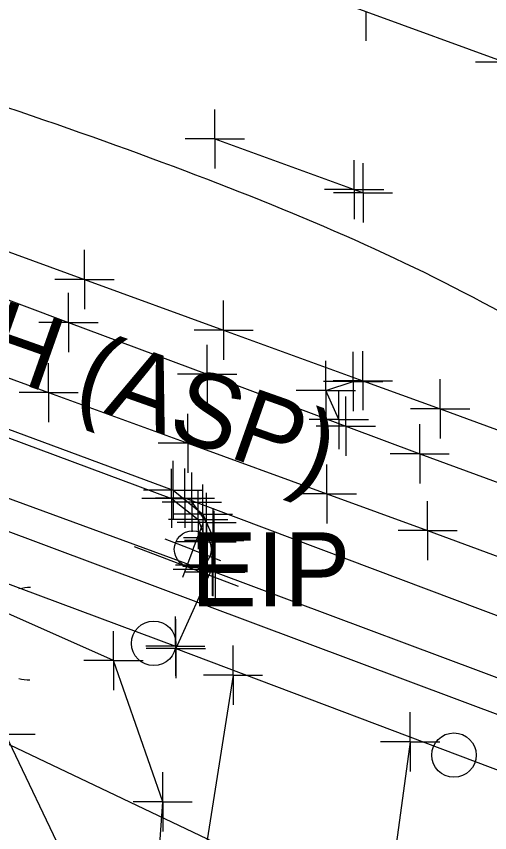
# Model space of a CAD drawing. Extents: x 0 to 1944463, y 0 to 420651.
# Drawn here: x 1942485.6 to 1942517.6, y 417875.1 to 417930.2 of the extents above; entities that cross this region are included whole.
import ezdxf

# ---------------------------------------------------------------- set-up
doc = ezdxf.new("R2010")
doc.units = 0
for name, color, linetype in [('SUR - DRG - Storm Sewer Text', 7, 'Continuous'), ('SUR - DTM - Breaklines', 7, 'Continuous'), ('SUR - DTM - Breaklines - Points - Locators', 7, 'Continuous'), ('SUR - PROPERTY - Property Lines', 7, 'Continuous'), ('SUR - PROPERTY - Property Markers', 7, 'Continuous'), ('SUR - TR-CTRL - Pavement Marking', 7, 'Continuous'), ('SUR - TR-CTRL - Pavement Marking - Points - Locators', 7, 'Continuous'), ('SUR - TR-CTRL - Signs and Devices', 7, 'Continuous'), ('SUR - TR-CTRL - Signs and Devices - Points - Locators', 7, 'Continuous'), ('SUR - TRAN - Features', 7, 'Continuous'), ('SUR - TRAN - Features - Points - Locators', 7, 'Continuous'), ('SUR - TRAN - Features Text', 7, 'Continuous'), ('SUR - TRAN - Roads', 7, 'Continuous'), ('SUR - UTL - Fiber Optic Cable (Underground)', 7, 'Continuous'), ('SUR - UTL - Overhead Wire Crossings', 7, 'Continuous'), ('SUR - UTL - Poles and Miscellaneous', 7, 'Continuous')]:
    doc.layers.add(name, color=color, linetype=linetype)

msp = doc.modelspace()

# ---------------------------------------------------------------- linework, layer by layer
at = {"layer": 'SUR - DRG - Storm Sewer Text'}
msp.add_open_spline([(1942357.559, 417966.027), (1942368.767, 417953.915), (1942538.563, 417912.178), (1942553.384, 417877.57)], degree=2, dxfattribs=at)
at = {"layer": 'SUR - DTM - Breaklines'}
for points in [[(1942438.821, 417915.109), (1942439.754, 417916.407), (1942441.085, 417917.176), (1942442.456, 417917.354), (1942443.763, 417917.152), (1942472.671, 417906.374), (1942496.077, 417897.663), (1942497.871, 417896.227), (1942498.442, 417894.734), (1942498.345, 417893.148)], [(1942474.302, 417799.781), (1942482.593, 417808.097), (1942488.689, 417822.467), (1942494.152, 417858.512), (1942495.478, 417877.156), (1942492.158, 417886.698), (1942474.858, 417894.39), (1942438.729, 417907.858)], [(1942471.44, 417800.968), (1942478.816, 417811.036), (1942484.254, 417821.9), (1942489.02, 417859.171), (1942489.024, 417872.994), (1942484.864, 417881.727), (1942475.352, 417886.418), (1942444.917, 417898.625), (1942434.642, 417903.107), (1942430.896, 417892.452), (1942430.415, 417865.797), (1942426.636, 417855.364)], [(1942499.023, 417892.677), (1942522.143, 417884.021), (1942544.408, 417875.405)]]:
    msp.add_lwpolyline(points, dxfattribs=at)
at = {"layer": 'SUR - DTM - Breaklines - Points - Locators'}
for p, q in [((1942496.077, 417897.663), (1942496.077, 417899.663)), ((1942497.871, 417896.227), (1942497.871, 417898.227)), ((1942496.077, 417897.663), (1942494.077, 417897.663)), ((1942496.077, 417897.663), (1942498.077, 417897.663)), ((1942496.077, 417897.663), (1942496.077, 417895.663)), ((1942498.442, 417894.734), (1942498.442, 417896.734)), ((1942497.871, 417896.227), (1942495.871, 417896.227)), ((1942497.871, 417896.227), (1942499.871, 417896.227)), ((1942497.871, 417896.227), (1942497.871, 417894.227)), ((1942498.345, 417893.148), (1942498.345, 417895.148)), ((1942498.442, 417894.734), (1942496.442, 417894.734)), ((1942498.442, 417894.734), (1942500.442, 417894.734)), ((1942498.442, 417894.734), (1942498.442, 417892.734)), ((1942499.023, 417892.677), (1942499.023, 417894.677)), ((1942498.345, 417893.148), (1942496.345, 417893.148)), ((1942499.023, 417892.677), (1942497.023, 417892.677)), ((1942498.345, 417893.148), (1942500.345, 417893.148)), ((1942498.345, 417893.148), (1942498.345, 417891.148)), ((1942499.023, 417892.677), (1942501.023, 417892.677)), ((1942499.023, 417892.677), (1942499.023, 417890.677)), ((1942492.158, 417886.698), (1942492.158, 417888.698)), ((1942492.158, 417886.698), (1942490.158, 417886.698)), ((1942492.158, 417886.698), (1942494.158, 417886.698)), ((1942492.158, 417886.698), (1942492.158, 417884.698)), ((1942484.864, 417881.727), (1942486.864, 417881.727)), ((1942495.478, 417877.156), (1942495.478, 417879.156)), ((1942495.478, 417877.156), (1942493.478, 417877.156)), ((1942495.478, 417877.156), (1942497.478, 417877.156)), ((1942495.478, 417877.156), (1942495.478, 417875.156))]:
    msp.add_line(p, q, dxfattribs=at)
at = {"layer": 'SUR - PROPERTY - Property Lines'}
for p, q in [((1942500.227, 417885.715), (1942500.227, 417887.715)), ((1942500.227, 417885.715), (1942498.227, 417885.715)), ((1942500.227, 417885.715), (1942502.227, 417885.715)), ((1942500.227, 417885.715), (1942500.227, 417883.715)), ((1942512.186, 417881.212), (1942512.186, 417883.212)), ((1942512.186, 417881.212), (1942510.186, 417881.212)), ((1942512.186, 417881.212), (1942514.186, 417881.212)), ((1942512.186, 417881.212), (1942512.186, 417879.212))]:
    msp.add_line(p, q, dxfattribs=at)
at = {"layer": 'SUR - PROPERTY - Property Markers'}
for centre in [(1942494.872, 417887.867), (1942515.145, 417880.315)]:
    msp.add_circle(centre, 1.5, dxfattribs=at)
at = {"layer": 'SUR - TR-CTRL - Pavement Marking'}
for points in [[(1942462.245, 417947.753), (1942471.636, 417944.316), (1942481.027, 417940.88), (1942490.418, 417937.443), (1942499.809, 417934.006), (1942509.199, 417930.569), (1942518.59, 417927.132)], [(1942452.614, 417926.149), (1942462.01, 417922.726), (1942471.406, 417919.304), (1942480.802, 417915.881), (1942490.198, 417912.458), (1942499.594, 417909.035), (1942508.99, 417905.613), (1942514.213, 417903.71), (1942523.601, 417900.264)], [(1942499.004, 417921.946), (1942508.4, 417918.522), (1942509.004, 417918.303)], [(1942450.191, 417918.5), (1942459.587, 417915.077), (1942468.983, 417911.654), (1942478.379, 417908.231), (1942487.775, 417904.807), (1942497.171, 417901.384), (1942506.567, 417897.961), (1942513.368, 417895.484), (1942522.752, 417892.03)], [(1942507.369, 417902.984), (1942506.494, 417904.95), (1942508.343, 417905.561)]]:
    msp.add_lwpolyline(points, dxfattribs=at)
at = {"layer": 'SUR - TR-CTRL - Pavement Marking - Points - Locators'}
for p, q in [((1942509.199, 417930.569), (1942509.199, 417928.569)), ((1942518.59, 417927.132), (1942516.59, 417927.132)), ((1942499.004, 417921.946), (1942499.004, 417923.946)), ((1942499.004, 417921.946), (1942497.004, 417921.946)), ((1942499.004, 417921.946), (1942501.004, 417921.946)), ((1942499.004, 417921.946), (1942499.004, 417919.946)), ((1942508.4, 417918.522), (1942508.4, 417920.522)), ((1942509.004, 417918.303), (1942509.004, 417920.303)), ((1942508.4, 417918.522), (1942506.4, 417918.522)), ((1942509.004, 417918.303), (1942507.004, 417918.303)), ((1942508.4, 417918.522), (1942510.4, 417918.522)), ((1942508.4, 417918.522), (1942508.4, 417916.522)), ((1942509.004, 417918.303), (1942511.004, 417918.303)), ((1942509.004, 417918.303), (1942509.004, 417916.303)), ((1942490.198, 417912.458), (1942490.198, 417914.458)), ((1942490.198, 417912.458), (1942488.198, 417912.458)), ((1942490.198, 417912.458), (1942492.198, 417912.458)), ((1942490.198, 417912.458), (1942490.198, 417910.458)), ((1942499.594, 417909.035), (1942499.594, 417911.035)), ((1942499.594, 417909.035), (1942497.594, 417909.035)), ((1942499.594, 417909.035), (1942501.594, 417909.035)), ((1942499.594, 417909.035), (1942499.594, 417907.035)), ((1942508.343, 417905.561), (1942508.343, 417907.561)), ((1942508.99, 417905.613), (1942508.99, 417907.613)), ((1942487.775, 417904.807), (1942487.775, 417906.807)), ((1942506.494, 417904.95), (1942506.494, 417906.95)), ((1942508.343, 417905.561), (1942506.343, 417905.561)), ((1942508.99, 417905.613), (1942506.99, 417905.613)), ((1942508.343, 417905.561), (1942510.343, 417905.561)), ((1942508.343, 417905.561), (1942508.343, 417903.561)), ((1942508.99, 417905.613), (1942510.99, 417905.613)), ((1942508.99, 417905.613), (1942508.99, 417903.613)), ((1942514.213, 417903.71), (1942514.213, 417905.71)), ((1942487.775, 417904.807), (1942485.775, 417904.807)), ((1942487.775, 417904.807), (1942489.775, 417904.807)), ((1942487.775, 417904.807), (1942487.775, 417902.807)), ((1942506.494, 417904.95), (1942504.494, 417904.95)), ((1942506.494, 417904.95), (1942508.494, 417904.95)), ((1942506.494, 417904.95), (1942506.494, 417902.95)), ((1942507.369, 417902.984), (1942507.369, 417904.984)), ((1942514.213, 417903.71), (1942512.213, 417903.71)), ((1942514.213, 417903.71), (1942516.213, 417903.71)), ((1942514.213, 417903.71), (1942514.213, 417901.71)), ((1942497.171, 417901.384), (1942497.171, 417903.384)), ((1942507.369, 417902.984), (1942505.369, 417902.984)), ((1942507.369, 417902.984), (1942509.369, 417902.984)), ((1942507.369, 417902.984), (1942507.369, 417900.984)), ((1942497.171, 417901.384), (1942495.171, 417901.384)), ((1942497.171, 417901.384), (1942499.171, 417901.384)), ((1942497.171, 417901.384), (1942497.171, 417899.384)), ((1942506.567, 417897.961), (1942506.567, 417899.961)), ((1942506.567, 417897.961), (1942504.567, 417897.961)), ((1942506.567, 417897.961), (1942508.567, 417897.961)), ((1942506.567, 417897.961), (1942506.567, 417895.961)), ((1942513.368, 417895.484), (1942513.368, 417897.484)), ((1942513.368, 417895.484), (1942511.368, 417895.484)), ((1942513.368, 417895.484), (1942515.368, 417895.484)), ((1942513.368, 417895.484), (1942513.368, 417893.484))]:
    msp.add_line(p, q, dxfattribs=at)
at = {"layer": 'SUR - TR-CTRL - Signs and Devices'}
msp.add_line((1942500.588, 417891.708), (1942493.582, 417894.384), dxfattribs=at)
msp.add_circle((1942497.511, 417894.221), 1.25, dxfattribs=at)
at = {"layer": 'SUR - TR-CTRL - Signs and Devices - Points - Locators'}
for q in [(1942498.236, 417896.058), (1942495.653, 417894.903), (1942496.808, 417892.321), (1942499.39, 417893.476)]:
    msp.add_line((1942497.522, 417894.19), q, dxfattribs=at)
at = {"layer": 'SUR - TRAN - Features'}
for points in [[(1942451.654, 417923.581), (1942461.019, 417920.074), (1942470.384, 417916.567), (1942479.749, 417913.06), (1942489.114, 417909.553), (1942498.479, 417906.046), (1942507.844, 417902.539), (1942512.833, 417900.671), (1942522.218, 417897.22), (1942531.604, 417893.769), (1942540.99, 417890.318), (1942550.375, 417886.867), (1942559.761, 417883.415), (1942569.146, 417879.964), (1942578.532, 417876.513), (1942587.918, 417873.062), (1942595.164, 417870.397), (1942604.55, 417866.946), (1942613.935, 417863.495), (1942623.321, 417860.044), (1942632.706, 417856.593), (1942642.092, 417853.142), (1942651.478, 417849.691), (1942658.804, 417846.997)], [(1942438.513, 417915.305), (1942439.406, 417916.761), (1942440.836, 417917.68), (1942442.385, 417917.928), (1942443.99, 417917.621), (1942472.965, 417906.811), (1942496.188, 417898.207), (1942498.194, 417896.601), (1942498.877, 417894.999), (1942498.823, 417893.08)], [(1942438.797, 417914.931), (1942471.821, 417902.509), (1942498.189, 417892.848)], [(1942437.002, 417909.674), (1942469.937, 417897.523), (1942496.331, 417887.674)], [(1942497.447, 417897.408), (1942498.445, 417896.026), (1942498.956, 417894.811), (1942498.865, 417893.061), (1942496.372, 417887.508), (1942519.986, 417878.61), (1942542.585, 417870.132), (1942544.622, 417875.886), (1942545.622, 417877.255), (1942547.14, 417878.058), (1942549.385, 417878.135), (1942529.799, 417885.308), (1942496.983, 417897.682)]]:
    msp.add_lwpolyline(points, dxfattribs=at)
at = {"layer": 'SUR - TRAN - Features - Points - Locators'}
for p, q in [((1942489.114, 417909.553), (1942489.114, 417911.553)), ((1942489.114, 417909.553), (1942487.114, 417909.553)), ((1942489.114, 417909.553), (1942491.114, 417909.553)), ((1942489.114, 417909.553), (1942489.114, 417907.553)), ((1942498.479, 417906.046), (1942498.479, 417908.046)), ((1942498.479, 417906.046), (1942496.479, 417906.046)), ((1942498.479, 417906.046), (1942500.479, 417906.046)), ((1942498.479, 417906.046), (1942498.479, 417904.046)), ((1942507.844, 417902.539), (1942507.844, 417904.539)), ((1942512.833, 417900.671), (1942512.833, 417902.671)), ((1942507.844, 417902.539), (1942505.844, 417902.539)), ((1942507.844, 417902.539), (1942509.844, 417902.539)), ((1942507.844, 417902.539), (1942507.844, 417900.539)), ((1942512.833, 417900.671), (1942510.833, 417900.671)), ((1942512.833, 417900.671), (1942514.833, 417900.671)), ((1942512.833, 417900.671), (1942512.833, 417898.671)), ((1942496.188, 417898.207), (1942496.188, 417900.207)), ((1942496.983, 417897.682), (1942496.983, 417899.682)), ((1942497.447, 417897.408), (1942497.447, 417899.408)), ((1942496.188, 417898.207), (1942494.188, 417898.207)), ((1942496.188, 417898.207), (1942498.188, 417898.207)), ((1942496.188, 417898.207), (1942496.188, 417896.207)), ((1942498.194, 417896.601), (1942498.194, 417898.601)), ((1942496.983, 417897.682), (1942494.983, 417897.682)), ((1942496.983, 417897.682), (1942498.983, 417897.682)), ((1942496.983, 417897.682), (1942496.983, 417895.682)), ((1942498.445, 417896.026), (1942498.445, 417898.026)), ((1942497.447, 417897.408), (1942495.447, 417897.408)), ((1942497.447, 417897.408), (1942499.447, 417897.408)), ((1942497.447, 417897.408), (1942497.447, 417895.408)), ((1942498.194, 417896.601), (1942496.194, 417896.601)), ((1942498.194, 417896.601), (1942500.194, 417896.601)), ((1942498.194, 417896.601), (1942498.194, 417894.601)), ((1942498.877, 417894.999), (1942498.877, 417896.999)), ((1942498.956, 417894.811), (1942498.956, 417896.811)), ((1942498.445, 417896.026), (1942496.445, 417896.026)), ((1942498.445, 417896.026), (1942500.445, 417896.026)), ((1942498.445, 417896.026), (1942498.445, 417894.026)), ((1942498.877, 417894.999), (1942496.877, 417894.999)), ((1942498.189, 417892.848), (1942498.189, 417894.848)), ((1942498.823, 417893.08), (1942498.823, 417895.08)), ((1942498.865, 417893.061), (1942498.865, 417895.061)), ((1942498.877, 417894.999), (1942500.877, 417894.999)), ((1942498.877, 417894.999), (1942498.877, 417892.999)), ((1942498.956, 417894.811), (1942496.956, 417894.811)), ((1942498.956, 417894.811), (1942500.956, 417894.811)), ((1942498.956, 417894.811), (1942498.956, 417892.811)), ((1942498.189, 417892.848), (1942496.189, 417892.848)), ((1942498.823, 417893.08), (1942496.823, 417893.08)), ((1942498.865, 417893.061), (1942496.865, 417893.061)), ((1942498.189, 417892.848), (1942500.189, 417892.848)), ((1942498.189, 417892.848), (1942498.189, 417890.848)), ((1942498.823, 417893.08), (1942500.823, 417893.08)), ((1942498.823, 417893.08), (1942498.823, 417891.08)), ((1942498.865, 417893.061), (1942500.865, 417893.061)), ((1942498.865, 417893.061), (1942498.865, 417891.061)), ((1942496.331, 417887.674), (1942496.331, 417889.674)), ((1942496.372, 417887.508), (1942496.372, 417889.508)), ((1942496.331, 417887.674), (1942494.331, 417887.674)), ((1942496.331, 417887.674), (1942498.331, 417887.674)), ((1942496.331, 417887.674), (1942496.331, 417885.674)), ((1942496.372, 417887.508), (1942494.372, 417887.508)), ((1942496.372, 417887.508), (1942498.372, 417887.508)), ((1942496.372, 417887.508), (1942496.372, 417885.508))]:
    msp.add_line(p, q, dxfattribs=at)
at = {"layer": 'SUR - TRAN - Roads'}
for points in [[(1942500.227, 417885.715), (1942495.08, 417853.07), (1942490.671, 417817.072), (1942487.382, 417774.921)], [(1942512.186, 417881.212), (1942508.124, 417851.308), (1942504.029, 417816.844), (1942499.548, 417772.32)]]:
    msp.add_lwpolyline(points, dxfattribs=at)
at = {"layer": 'SUR - UTL - Fiber Optic Cable (Underground)'}
msp.add_lwpolyline([(1943675.935, 416874.811), (1943301.532, 417291.453), (1943229.017, 417377.593), (1943204.769, 417412.08), (1943079.474, 417545.559), (1943001.447, 417611.824), (1942943.851, 417666.04), (1942875.969, 417717.873), (1942785.445, 417773.544), (1942671.047, 417813.855), (1942647.996, 417834.422), (1942364.461, 417940.541)], dxfattribs=at)
at = {"layer": 'SUR - UTL - Overhead Wire Crossings'}
msp.add_lwpolyline([(1942464.637, 417890.792), (1942554.719, 417847.85)], dxfattribs=at)
at = {"layer": 'SUR - UTL - Poles and Miscellaneous'}
for start, end in [(90, 104.6209), (255.1865, 269.076)]:
    msp.add_arc((1942486.556, 417888.516), 3.125, start, end, dxfattribs=at)

# ---------------------------------------------------------------- texts
at = {"layer": 'SUR - PROPERTY - Property Markers'}
msp.add_text('EIP', height=5, dxfattribs=at).set_placement((1942497.372, 417890.367))
at = {"layer": 'SUR - TRAN - Features Text'}
msp.add_text('BIKE PATH (ASP)', height=4.99999, rotation=340.5491, dxfattribs=at).set_placement((1942454.64, 417916.447))

doc.saveas('drawing.dxf')
